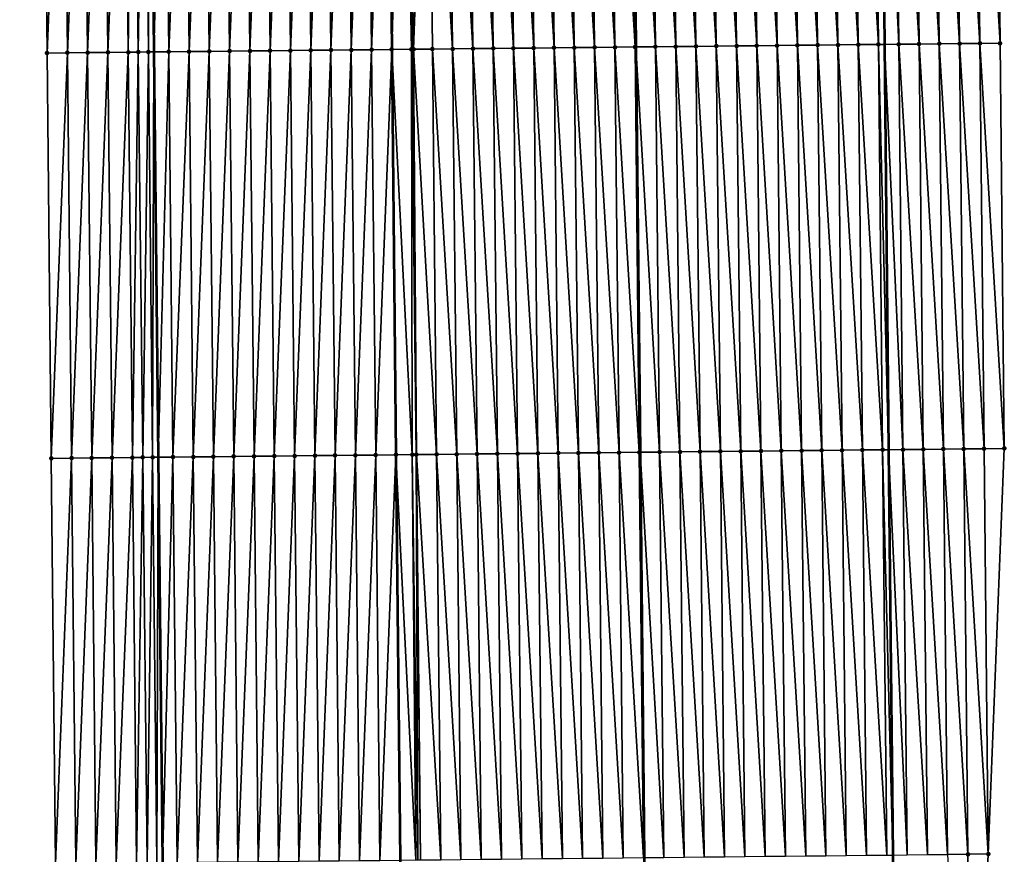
# Model space of a CAD drawing. Header units: feet. Extents: x 2010743 to 2022806, y 818705 to 837694.
# Tile 363 of 531: x 2011451 to 2011500, y 830994 to 831035. Entities that reach past the tile are written whole.
import ezdxf

# ---------------------------------------------------------------- set-up
doc = ezdxf.new("R2010")
doc.units = ezdxf.units.FT
doc.header["$MEASUREMENT"] = 0
for name, color, linetype, lineweight in [('EP_Travel Lane', 172, 'Continuous', 53), ('Road Shots', 141, 'Continuous', 100), ('STRIPING', 60, 'Continuous', 53)]:
    doc.layers.add(name, color=color, linetype=linetype, lineweight=lineweight)
doc.layers.add('I-77-MM17-21_NB-Surface-Border', color=7, linetype='Continuous')
doc.layers.add('I-77-MM17-21_NB-Surface-TIN', color=7, linetype='Continuous')

msp = doc.modelspace()

# ---------------------------------------------------------------- linework, layer by layer
at = {"layer": 'EP_Travel Lane'}
for points in [[(2011492.321, 831173.832, 329.468), (2011492.533, 831153.833, 329.421), (2011492.744, 831133.834, 329.355), (2011492.955, 831113.835, 329.304), (2011493.166, 831093.836, 329.22), (2011493.378, 831073.838, 329.112), (2011493.585, 831053.835, 329.025), (2011493.791, 831033.836, 328.907), (2011493.997, 831013.838, 328.786), (2011494.204, 830993.839, 328.645), (2011494.41, 830973.84, 328.543), (2011494.616, 830953.842, 328.429), (2011494.822, 830933.843, 328.306), (2011495.028, 830913.845, 328.183)], [(2011456.304, 831173.451, 329.677), (2011456.515, 831153.452, 329.653), (2011456.726, 831133.453, 329.605), (2011456.937, 831113.454, 329.559), (2011457.149, 831093.455, 329.453), (2011457.36, 831073.457, 329.355), (2011457.567, 831053.462, 329.252), (2011457.774, 831033.464, 329.125), (2011457.98, 831013.465, 329.005), (2011458.186, 830993.467, 328.874), (2011458.392, 830973.468, 328.756), (2011458.598, 830953.469, 328.615), (2011458.804, 830933.471, 328.509), (2011459.01, 830913.472, 328.364)]]:
    msp.add_polyline3d(points, dxfattribs=at)
at = {"layer": 'I-77-MM17-21_NB-Surface-Border', "color": 3, "linetype": 'Continuous', "lineweight": -3}
for points in [[(2011496.029, 831173.871, 329.332), (2011496.24, 831153.872, 329.291), (2011496.452, 831133.873, 329.23), (2011496.663, 831113.874, 329.178), (2011496.874, 831093.876, 329.097), (2011498.085, 831073.888, 328.956), (2011499.293, 831053.895, 328.84), (2011499.499, 831033.896, 328.735), (2011499.705, 831013.898, 328.597), (2011498.911, 830993.889, 328.492), (2011498.117, 830973.879, 328.419), (2011498.324, 830953.881, 328.308), (2011497.53, 830933.872, 328.212), (2011496.736, 830913.863, 328.132)], [(2011454.254, 830913.424, 328.271), (2011453.643, 830933.418, 328.383), (2011453.03, 830953.413, 328.48), (2011453.12, 830973.414, 328.625), (2011452.914, 830993.413, 328.763), (2011452.708, 831013.411, 328.874), (2011452.501, 831033.41, 328.991), (2011452.295, 831053.409, 329.124), (2011451.756, 831073.398, 329.238), (2011451.985, 831093.401, 329.356), (2011452.352, 831113.406, 329.475), (2011452.196, 831133.405, 329.519), (2011452.204, 831153.406, 329.573), (2011451.151, 831173.396, 329.58)]]:
    msp.add_polyline3d(points, dxfattribs=at)
at = {"layer": 'I-77-MM17-21_NB-Surface-TIN', "color": 128, "linetype": 'Continuous', "lineweight": -3}
for points in [[(2011486.5, 831033.76, 329.029), (2011486.293, 831053.759, 329.151), (2011485.294, 831053.748, 329.17)], [(2011487.5, 831033.771, 329.019), (2011487.293, 831053.769, 329.137), (2011486.293, 831053.759, 329.151)], [(2011486.5, 831033.76, 329.029), (2011487.5, 831033.771, 329.019), (2011486.293, 831053.759, 329.151)], [(2011488.499, 831033.781, 329.006), (2011488.293, 831053.78, 329.123), (2011487.293, 831053.769, 329.137)], [(2011487.5, 831033.771, 329.019), (2011488.499, 831033.781, 329.006), (2011487.293, 831053.769, 329.137)], [(2011489.499, 831033.791, 328.993), (2011489.293, 831053.79, 329.111), (2011488.293, 831053.78, 329.123)], [(2011488.499, 831033.781, 329.006), (2011489.499, 831033.791, 328.993), (2011488.293, 831053.78, 329.123)], [(2011490.499, 831033.802, 328.981), (2011490.293, 831053.8, 329.096), (2011489.293, 831053.79, 329.111)], [(2011489.499, 831033.791, 328.993), (2011490.499, 831033.802, 328.981), (2011489.293, 831053.79, 329.111)], [(2011491.499, 831033.812, 328.967), (2011491.293, 831053.811, 329.08), (2011490.293, 831053.8, 329.096)], [(2011490.499, 831033.802, 328.981), (2011491.499, 831033.812, 328.967), (2011490.293, 831053.8, 329.096)], [(2011492.499, 831033.823, 328.949), (2011492.293, 831053.821, 329.065), (2011491.293, 831053.811, 329.08)], [(2011491.499, 831033.812, 328.967), (2011492.499, 831033.823, 328.949), (2011491.293, 831053.811, 329.08)], [(2011493.499, 831033.833, 328.911), (2011493.293, 831053.832, 329.029), (2011492.293, 831053.821, 329.065)], [(2011492.499, 831033.823, 328.949), (2011493.499, 831033.833, 328.911), (2011492.293, 831053.821, 329.065)], [(2011493.293, 831053.832, 329.029), (2011493.791, 831033.836, 328.907), (2011493.585, 831053.835, 329.025)], [(2011493.499, 831033.833, 328.911), (2011493.791, 831033.836, 328.907), (2011493.293, 831053.832, 329.029)], [(2011494.499, 831033.844, 328.897), (2011494.293, 831053.842, 329.014), (2011493.585, 831053.835, 329.025)], [(2011494.499, 831033.844, 328.897), (2011493.585, 831053.835, 329.025), (2011493.791, 831033.836, 328.907)], [(2011495.499, 831033.854, 328.872), (2011495.293, 831053.853, 328.983), (2011494.293, 831053.842, 329.014)], [(2011494.499, 831033.844, 328.897), (2011495.499, 831033.854, 328.872), (2011494.293, 831053.842, 329.014)], [(2011496.499, 831033.865, 328.832), (2011496.293, 831053.863, 328.939), (2011495.293, 831053.853, 328.983)], [(2011495.499, 831033.854, 328.872), (2011496.499, 831033.865, 328.832), (2011495.293, 831053.853, 328.983)], [(2011497.499, 831033.875, 328.796), (2011497.293, 831053.874, 328.9), (2011496.293, 831053.863, 328.939)], [(2011496.499, 831033.865, 328.832), (2011497.499, 831033.875, 328.796), (2011496.293, 831053.863, 328.939)], [(2011498.499, 831033.886, 328.764), (2011498.293, 831053.884, 328.868), (2011497.293, 831053.874, 328.9)], [(2011497.499, 831033.875, 328.796), (2011498.499, 831033.886, 328.764), (2011497.293, 831053.874, 328.9)], [(2011499.499, 831033.896, 328.735), (2011499.293, 831053.895, 328.84), (2011498.293, 831053.884, 328.868)], [(2011498.499, 831033.886, 328.764), (2011499.499, 831033.896, 328.735), (2011498.293, 831053.884, 328.868)], [(2011452.501, 831033.41, 328.991), (2011453.295, 831053.419, 329.15), (2011452.295, 831053.409, 329.124)], [(2011452.501, 831033.41, 328.991), (2011453.501, 831033.42, 329.017), (2011453.295, 831053.419, 329.15)], [(2011453.501, 831033.42, 329.017), (2011454.295, 831053.429, 329.179), (2011453.295, 831053.419, 329.15)], [(2011453.501, 831033.42, 329.017), (2011454.501, 831033.43, 329.045), (2011454.295, 831053.429, 329.179)], [(2011454.501, 831033.43, 329.045), (2011455.295, 831053.439, 329.195), (2011454.295, 831053.429, 329.179)], [(2011454.501, 831033.43, 329.045), (2011455.501, 831033.441, 329.064), (2011455.295, 831053.439, 329.195)], [(2011455.501, 831033.441, 329.064), (2011456.295, 831053.449, 329.225), (2011455.295, 831053.439, 329.195)], [(2011455.501, 831033.441, 329.064), (2011456.501, 831033.451, 329.091), (2011456.295, 831053.449, 329.225)], [(2011456.501, 831033.451, 329.091), (2011456.742, 831053.454, 329.253), (2011456.295, 831053.449, 329.225)], [(2011456.501, 831033.451, 329.091), (2011456.994, 831033.456, 329.124), (2011456.742, 831053.454, 329.253)], [(2011456.994, 831033.456, 329.124), (2011457.295, 831053.459, 329.25), (2011456.742, 831053.454, 329.253)], [(2011456.994, 831033.456, 329.124), (2011457.501, 831033.461, 329.123), (2011457.295, 831053.459, 329.25)], [(2011457.501, 831033.461, 329.123), (2011457.567, 831053.462, 329.252), (2011457.295, 831053.459, 329.25)], [(2011457.501, 831033.461, 329.123), (2011457.774, 831033.464, 329.125), (2011457.567, 831053.462, 329.252)], [(2011458.295, 831053.47, 329.26), (2011457.567, 831053.462, 329.252), (2011457.774, 831033.464, 329.125)], [(2011458.501, 831033.471, 329.129), (2011458.295, 831053.47, 329.26), (2011457.774, 831033.464, 329.125)], [(2011458.501, 831033.471, 329.129), (2011459.295, 831053.48, 329.278), (2011458.295, 831053.47, 329.26)], [(2011458.501, 831033.471, 329.129), (2011459.501, 831033.481, 329.143), (2011459.295, 831053.48, 329.278)], [(2011459.501, 831033.481, 329.143), (2011460.295, 831053.49, 329.296), (2011459.295, 831053.48, 329.278)], [(2011459.501, 831033.481, 329.143), (2011460.501, 831033.492, 329.159), (2011460.295, 831053.49, 329.296)], [(2011460.501, 831033.492, 329.159), (2011461.295, 831053.5, 329.309), (2011460.295, 831053.49, 329.296)], [(2011460.501, 831033.492, 329.159), (2011461.501, 831033.502, 329.171), (2011461.295, 831053.5, 329.309)], [(2011461.501, 831033.502, 329.171), (2011462.295, 831053.51, 329.32), (2011461.295, 831053.5, 329.309)], [(2011462.501, 831033.512, 329.185), (2011462.295, 831053.51, 329.32), (2011461.501, 831033.502, 329.171)], [(2011462.501, 831033.512, 329.185), (2011463.295, 831053.521, 329.33), (2011462.295, 831053.51, 329.32)], [(2011462.501, 831033.512, 329.185), (2011463.501, 831033.522, 329.192), (2011463.295, 831053.521, 329.33)], [(2011463.501, 831033.522, 329.192), (2011464.295, 831053.531, 329.34), (2011463.295, 831053.521, 329.33)], [(2011463.501, 831033.522, 329.192), (2011464.501, 831033.533, 329.201), (2011464.295, 831053.531, 329.34)], [(2011464.501, 831033.533, 329.201), (2011465.295, 831053.541, 329.353), (2011464.295, 831053.531, 329.34)], [(2011464.501, 831033.533, 329.201), (2011465.501, 831033.543, 329.214), (2011465.295, 831053.541, 329.353)], [(2011465.501, 831033.543, 329.214), (2011466.295, 831053.551, 329.368), (2011465.295, 831053.541, 329.353)], [(2011465.501, 831033.543, 329.214), (2011466.501, 831033.553, 329.228), (2011466.295, 831053.551, 329.368)], [(2011466.501, 831033.553, 329.228), (2011467.294, 831053.562, 329.386), (2011466.295, 831053.551, 329.368)], [(2011466.501, 831033.553, 329.228), (2011467.501, 831033.563, 329.246), (2011467.294, 831053.562, 329.386)], [(2011467.501, 831033.563, 329.246), (2011468.294, 831053.572, 329.408), (2011467.294, 831053.562, 329.386)], [(2011467.501, 831033.563, 329.246), (2011468.501, 831033.573, 329.265), (2011468.294, 831053.572, 329.408)], [(2011468.501, 831033.573, 329.265), (2011469.294, 831053.582, 329.421), (2011468.294, 831053.572, 329.408)], [(2011468.501, 831033.573, 329.265), (2011469.501, 831033.584, 329.272), (2011469.294, 831053.582, 329.421)], [(2011470.057, 831053.59, 329.429), (2011469.294, 831053.582, 329.421), (2011469.501, 831033.584, 329.272)], [(2011470.47, 831033.594, 329.282), (2011470.057, 831053.59, 329.429), (2011469.501, 831033.584, 329.272)], [(2011470.47, 831033.594, 329.282), (2011470.142, 831053.591, 329.429), (2011470.057, 831053.59, 329.429)], [(2011470.47, 831033.594, 329.282), (2011470.294, 831053.592, 329.427), (2011470.142, 831053.591, 329.429)], [(2011470.575, 831033.595, 329.281), (2011471.294, 831053.603, 329.41), (2011470.294, 831053.592, 329.427)], [(2011470.47, 831033.594, 329.282), (2011470.5, 831033.594, 329.282), (2011470.294, 831053.592, 329.427)], [(2011470.5, 831033.594, 329.282), (2011470.575, 831033.595, 329.281), (2011470.294, 831053.592, 329.427)], [(2011470.575, 831033.595, 329.281), (2011471.5, 831033.604, 329.268), (2011471.294, 831053.603, 329.41)], [(2011472.5, 831033.615, 329.255), (2011472.294, 831053.613, 329.395), (2011471.294, 831053.603, 329.41)], [(2011471.5, 831033.604, 329.268), (2011472.5, 831033.615, 329.255), (2011471.294, 831053.603, 329.41)], [(2011473.5, 831033.625, 329.242), (2011473.294, 831053.623, 329.381), (2011472.294, 831053.613, 329.395)], [(2011472.5, 831033.615, 329.255), (2011473.5, 831033.625, 329.242), (2011472.294, 831053.613, 329.395)], [(2011474.5, 831033.635, 329.228), (2011474.294, 831053.634, 329.365), (2011473.294, 831053.623, 329.381)], [(2011473.5, 831033.625, 329.242), (2011474.5, 831033.635, 329.228), (2011473.294, 831053.623, 329.381)], [(2011475.5, 831033.646, 329.216), (2011475.294, 831053.644, 329.352), (2011474.294, 831053.634, 329.365)], [(2011474.5, 831033.635, 329.228), (2011475.5, 831033.646, 329.216), (2011474.294, 831053.634, 329.365)], [(2011476.5, 831033.656, 329.199), (2011476.294, 831053.655, 329.334), (2011475.294, 831053.644, 329.352)], [(2011475.5, 831033.646, 329.216), (2011476.5, 831033.656, 329.199), (2011475.294, 831053.644, 329.352)], [(2011477.5, 831033.667, 329.184), (2011477.294, 831053.665, 329.316), (2011476.294, 831053.655, 329.334)], [(2011476.5, 831033.656, 329.199), (2011477.5, 831033.667, 329.184), (2011476.294, 831053.655, 329.334)], [(2011478.5, 831033.677, 329.17), (2011478.294, 831053.676, 329.299), (2011477.294, 831053.665, 329.316)], [(2011477.5, 831033.667, 329.184), (2011478.5, 831033.677, 329.17), (2011477.294, 831053.665, 329.316)], [(2011479.5, 831033.687, 329.159), (2011479.294, 831053.686, 329.287), (2011478.294, 831053.676, 329.299)], [(2011478.5, 831033.677, 329.17), (2011479.5, 831033.687, 329.159), (2011478.294, 831053.676, 329.299)], [(2011480.5, 831033.698, 329.156), (2011480.294, 831053.696, 329.278), (2011479.294, 831053.686, 329.287)], [(2011479.5, 831033.687, 329.159), (2011480.5, 831033.698, 329.156), (2011479.294, 831053.686, 329.287)], [(2011481.5, 831033.708, 329.141), (2011481.294, 831053.707, 329.258), (2011480.294, 831053.696, 329.278)], [(2011480.5, 831033.698, 329.156), (2011481.5, 831033.708, 329.141), (2011480.294, 831053.696, 329.278)], [(2011481.294, 831053.707, 329.258), (2011481.538, 831033.708, 329.14), (2011481.332, 831053.707, 329.257)], [(2011481.5, 831033.708, 329.141), (2011481.538, 831033.708, 329.14), (2011481.294, 831053.707, 329.258)], [(2011482.5, 831033.719, 329.115), (2011482.294, 831053.717, 329.235), (2011481.332, 831053.707, 329.257)], [(2011482.5, 831033.719, 329.115), (2011481.332, 831053.707, 329.257), (2011481.538, 831033.708, 329.14)], [(2011483.5, 831033.729, 329.081), (2011483.294, 831053.728, 329.202), (2011482.294, 831053.717, 329.235)], [(2011482.5, 831033.719, 329.115), (2011483.5, 831033.729, 329.081), (2011482.294, 831053.717, 329.235)], [(2011484.5, 831033.739, 329.063), (2011484.294, 831053.738, 329.184), (2011483.294, 831053.728, 329.202)], [(2011483.5, 831033.729, 329.081), (2011484.5, 831033.739, 329.063), (2011483.294, 831053.728, 329.202)], [(2011485.5, 831033.75, 329.047), (2011485.294, 831053.748, 329.17), (2011484.294, 831053.738, 329.184)], [(2011484.5, 831033.739, 329.063), (2011485.5, 831033.75, 329.047), (2011484.294, 831053.738, 329.184)], [(2011485.5, 831033.75, 329.047), (2011486.5, 831033.76, 329.029), (2011485.294, 831053.748, 329.17)], [(2011495.705, 831013.855, 328.745), (2011495.499, 831033.854, 328.872), (2011494.499, 831033.844, 328.897)], [(2011496.705, 831013.866, 328.699), (2011496.499, 831033.865, 328.832), (2011495.499, 831033.854, 328.872)], [(2011495.705, 831013.855, 328.745), (2011496.705, 831013.866, 328.699), (2011495.499, 831033.854, 328.872)], [(2011497.705, 831013.877, 328.656), (2011497.499, 831033.875, 328.796), (2011496.499, 831033.865, 328.832)], [(2011496.705, 831013.866, 328.699), (2011497.705, 831013.877, 328.656), (2011496.499, 831033.865, 328.832)], [(2011498.705, 831013.887, 328.626), (2011498.499, 831033.886, 328.764), (2011497.499, 831033.875, 328.796)], [(2011497.705, 831013.877, 328.656), (2011498.705, 831013.887, 328.626), (2011497.499, 831033.875, 328.796)], [(2011499.705, 831013.898, 328.597), (2011499.499, 831033.896, 328.735), (2011498.499, 831033.886, 328.764)], [(2011498.705, 831013.887, 328.626), (2011499.705, 831013.898, 328.597), (2011498.499, 831033.886, 328.764)], [(2011452.708, 831013.411, 328.874), (2011453.501, 831033.42, 329.017), (2011452.501, 831033.41, 328.991)], [(2011452.708, 831013.411, 328.874), (2011453.707, 831013.422, 328.902), (2011453.501, 831033.42, 329.017)], [(2011453.707, 831013.422, 328.902), (2011454.501, 831033.43, 329.045), (2011453.501, 831033.42, 329.017)], [(2011453.707, 831013.422, 328.902), (2011454.707, 831013.432, 328.93), (2011454.501, 831033.43, 329.045)], [(2011454.707, 831013.432, 328.93), (2011455.501, 831033.441, 329.064), (2011454.501, 831033.43, 329.045)], [(2011454.707, 831013.432, 328.93), (2011455.707, 831013.442, 328.949), (2011455.501, 831033.441, 329.064)], [(2011455.707, 831013.442, 328.949), (2011456.501, 831033.451, 329.091), (2011455.501, 831033.441, 329.064)], [(2011455.707, 831013.442, 328.949), (2011456.707, 831013.452, 328.973), (2011456.501, 831033.451, 329.091)], [(2011456.707, 831013.452, 328.973), (2011456.994, 831033.456, 329.124), (2011456.501, 831033.451, 329.091)], [(2011456.707, 831013.452, 328.973), (2011457.219, 831013.457, 329.005), (2011456.994, 831033.456, 329.124)], [(2011457.219, 831013.457, 329.005), (2011457.501, 831033.461, 329.123), (2011456.994, 831033.456, 329.124)], [(2011457.219, 831013.457, 329.005), (2011457.707, 831013.462, 329.003), (2011457.501, 831033.461, 329.123)], [(2011457.707, 831013.462, 329.003), (2011457.774, 831033.464, 329.125), (2011457.501, 831033.461, 329.123)], [(2011457.707, 831013.462, 329.003), (2011457.98, 831013.465, 329.005), (2011457.774, 831033.464, 329.125)], [(2011458.501, 831033.471, 329.129), (2011457.774, 831033.464, 329.125), (2011457.98, 831013.465, 329.005)], [(2011458.707, 831013.473, 329.01), (2011458.501, 831033.471, 329.129), (2011457.98, 831013.465, 329.005)], [(2011458.707, 831013.473, 329.01), (2011459.501, 831033.481, 329.143), (2011458.501, 831033.471, 329.129)], [(2011458.707, 831013.473, 329.01), (2011459.707, 831013.483, 329.023), (2011459.501, 831033.481, 329.143)], [(2011459.707, 831013.483, 329.023), (2011460.501, 831033.492, 329.159), (2011459.501, 831033.481, 329.143)], [(2011459.707, 831013.483, 329.023), (2011460.707, 831013.493, 329.038), (2011460.501, 831033.492, 329.159)], [(2011460.707, 831013.493, 329.038), (2011461.501, 831033.502, 329.171), (2011460.501, 831033.492, 329.159)], [(2011460.707, 831013.493, 329.038), (2011461.707, 831013.503, 329.05), (2011461.501, 831033.502, 329.171)], [(2011462.501, 831033.512, 329.185), (2011461.501, 831033.502, 329.171), (2011461.707, 831013.503, 329.05)], [(2011462.707, 831013.513, 329.063), (2011462.501, 831033.512, 329.185), (2011461.707, 831013.503, 329.05)], [(2011462.707, 831013.513, 329.063), (2011463.501, 831033.522, 329.192), (2011462.501, 831033.512, 329.185)], [(2011462.707, 831013.513, 329.063), (2011463.707, 831013.524, 329.076), (2011463.501, 831033.522, 329.192)], [(2011463.707, 831013.524, 329.076), (2011464.501, 831033.533, 329.201), (2011463.501, 831033.522, 329.192)], [(2011463.707, 831013.524, 329.076), (2011464.707, 831013.534, 329.085), (2011464.501, 831033.533, 329.201)], [(2011464.707, 831013.534, 329.085), (2011465.501, 831033.543, 329.214), (2011464.501, 831033.533, 329.201)], [(2011464.707, 831013.534, 329.085), (2011465.707, 831013.544, 329.096), (2011465.501, 831033.543, 329.214)], [(2011465.707, 831013.544, 329.096), (2011466.501, 831033.553, 329.228), (2011465.501, 831033.543, 329.214)], [(2011465.707, 831013.544, 329.096), (2011466.707, 831013.554, 329.109), (2011466.501, 831033.553, 329.228)], [(2011466.707, 831013.554, 329.109), (2011467.501, 831033.563, 329.246), (2011466.501, 831033.553, 329.228)], [(2011466.707, 831013.554, 329.109), (2011467.707, 831013.565, 329.127), (2011467.501, 831033.563, 329.246)], [(2011467.707, 831013.565, 329.127), (2011468.501, 831033.573, 329.265), (2011467.501, 831033.563, 329.246)], [(2011467.707, 831013.565, 329.127), (2011468.707, 831013.575, 329.15), (2011468.501, 831033.573, 329.265)], [(2011468.707, 831013.575, 329.15), (2011469.501, 831033.584, 329.272), (2011468.501, 831033.573, 329.265)], [(2011468.707, 831013.575, 329.15), (2011469.707, 831013.585, 329.168), (2011469.501, 831033.584, 329.272)], [(2011470.513, 831013.593, 329.169), (2011470.47, 831033.594, 329.282), (2011469.501, 831033.584, 329.272)], [(2011470.513, 831013.593, 329.169), (2011469.501, 831033.584, 329.272), (2011469.707, 831013.585, 329.168)], [(2011470.707, 831013.595, 329.168), (2011470.5, 831033.594, 329.282), (2011470.47, 831033.594, 329.282)], [(2011470.513, 831013.593, 329.169), (2011470.707, 831013.595, 329.168), (2011470.47, 831033.594, 329.282)], [(2011470.713, 831013.595, 329.168), (2011470.575, 831033.595, 329.281), (2011470.5, 831033.594, 329.282)], [(2011470.707, 831013.595, 329.168), (2011470.713, 831013.595, 329.168), (2011470.5, 831033.594, 329.282)], [(2011471.707, 831013.606, 329.152), (2011471.5, 831033.604, 329.268), (2011470.575, 831033.595, 329.281)], [(2011470.713, 831013.595, 329.168), (2011471.707, 831013.606, 329.152), (2011470.575, 831033.595, 329.281)], [(2011472.706, 831013.616, 329.135), (2011472.5, 831033.615, 329.255), (2011471.5, 831033.604, 329.268)], [(2011471.707, 831013.606, 329.152), (2011472.706, 831013.616, 329.135), (2011471.5, 831033.604, 329.268)], [(2011473.706, 831013.626, 329.118), (2011473.5, 831033.625, 329.242), (2011472.5, 831033.615, 329.255)], [(2011472.706, 831013.616, 329.135), (2011473.706, 831013.626, 329.118), (2011472.5, 831033.615, 329.255)], [(2011474.706, 831013.637, 329.103), (2011474.5, 831033.635, 329.228), (2011473.5, 831033.625, 329.242)], [(2011473.706, 831013.626, 329.118), (2011474.706, 831013.637, 329.103), (2011473.5, 831033.625, 329.242)], [(2011475.706, 831013.647, 329.089), (2011475.5, 831033.646, 329.216), (2011474.5, 831033.635, 329.228)], [(2011474.706, 831013.637, 329.103), (2011475.706, 831013.647, 329.089), (2011474.5, 831033.635, 329.228)], [(2011476.706, 831013.658, 329.072), (2011476.5, 831033.656, 329.199), (2011475.5, 831033.646, 329.216)], [(2011475.706, 831013.647, 329.089), (2011476.706, 831013.658, 329.072), (2011475.5, 831033.646, 329.216)], [(2011477.706, 831013.668, 329.058), (2011477.5, 831033.667, 329.184), (2011476.5, 831033.656, 329.199)], [(2011476.706, 831013.658, 329.072), (2011477.706, 831013.668, 329.058), (2011476.5, 831033.656, 329.199)], [(2011478.706, 831013.678, 329.043), (2011478.5, 831033.677, 329.17), (2011477.5, 831033.667, 329.184)], [(2011477.706, 831013.668, 329.058), (2011478.706, 831013.678, 329.043), (2011477.5, 831033.667, 329.184)], [(2011479.706, 831013.689, 329.031), (2011479.5, 831033.687, 329.159), (2011478.5, 831033.677, 329.17)], [(2011478.706, 831013.678, 329.043), (2011479.706, 831013.689, 329.031), (2011478.5, 831033.677, 329.17)], [(2011480.706, 831013.699, 329.023), (2011480.5, 831033.698, 329.156), (2011479.5, 831033.687, 329.159)], [(2011479.706, 831013.689, 329.031), (2011480.706, 831013.699, 329.023), (2011479.5, 831033.687, 329.159)], [(2011481.706, 831013.71, 329.005), (2011481.5, 831033.708, 329.141), (2011480.5, 831033.698, 329.156)], [(2011480.706, 831013.699, 329.023), (2011481.706, 831013.71, 329.005), (2011480.5, 831033.698, 329.156)], [(2011481.5, 831033.708, 329.141), (2011481.744, 831013.71, 329.004), (2011481.538, 831033.708, 329.14)], [(2011481.706, 831013.71, 329.005), (2011481.744, 831013.71, 329.004), (2011481.5, 831033.708, 329.141)], [(2011482.706, 831013.72, 328.984), (2011482.5, 831033.719, 329.115), (2011481.538, 831033.708, 329.14)], [(2011482.706, 831013.72, 328.984), (2011481.538, 831033.708, 329.14), (2011481.744, 831013.71, 329.004)], [(2011483.706, 831013.73, 328.957), (2011483.5, 831033.729, 329.081), (2011482.5, 831033.719, 329.115)], [(2011482.706, 831013.72, 328.984), (2011483.706, 831013.73, 328.957), (2011482.5, 831033.719, 329.115)], [(2011484.706, 831013.741, 328.939), (2011484.5, 831033.739, 329.063), (2011483.5, 831033.729, 329.081)], [(2011483.706, 831013.73, 328.957), (2011484.706, 831013.741, 328.939), (2011483.5, 831033.729, 329.081)], [(2011485.706, 831013.751, 328.923), (2011485.5, 831033.75, 329.047), (2011484.5, 831033.739, 329.063)], [(2011484.706, 831013.741, 328.939), (2011485.706, 831013.751, 328.923), (2011484.5, 831033.739, 329.063)], [(2011486.706, 831013.762, 328.907), (2011486.5, 831033.76, 329.029), (2011485.5, 831033.75, 329.047)], [(2011485.706, 831013.751, 328.923), (2011486.706, 831013.762, 328.907), (2011485.5, 831033.75, 329.047)], [(2011487.706, 831013.772, 328.896), (2011487.5, 831033.771, 329.019), (2011486.5, 831033.76, 329.029)], [(2011486.706, 831013.762, 328.907), (2011487.706, 831013.772, 328.896), (2011486.5, 831033.76, 329.029)], [(2011488.706, 831013.782, 328.885), (2011488.499, 831033.781, 329.006), (2011487.5, 831033.771, 329.019)], [(2011487.706, 831013.772, 328.896), (2011488.706, 831013.782, 328.885), (2011487.5, 831033.771, 329.019)], [(2011489.706, 831013.793, 328.872), (2011489.499, 831033.791, 328.993), (2011488.499, 831033.781, 329.006)], [(2011488.706, 831013.782, 328.885), (2011489.706, 831013.793, 328.872), (2011488.499, 831033.781, 329.006)], [(2011490.706, 831013.803, 328.859), (2011490.499, 831033.802, 328.981), (2011489.499, 831033.791, 328.993)], [(2011489.706, 831013.793, 328.872), (2011490.706, 831013.803, 328.859), (2011489.499, 831033.791, 328.993)], [(2011491.705, 831013.814, 328.844), (2011491.499, 831033.812, 328.967), (2011490.499, 831033.802, 328.981)], [(2011490.706, 831013.803, 328.859), (2011491.705, 831013.814, 328.844), (2011490.499, 831033.802, 328.981)], [(2011492.705, 831013.824, 328.825), (2011492.499, 831033.823, 328.949), (2011491.499, 831033.812, 328.967)], [(2011491.705, 831013.814, 328.844), (2011492.705, 831013.824, 328.825), (2011491.499, 831033.812, 328.967)], [(2011493.705, 831013.835, 328.792), (2011493.499, 831033.833, 328.911), (2011492.499, 831033.823, 328.949)], [(2011492.705, 831013.824, 328.825), (2011493.705, 831013.835, 328.792), (2011492.499, 831033.823, 328.949)], [(2011493.499, 831033.833, 328.911), (2011493.997, 831013.838, 328.786), (2011493.791, 831033.836, 328.907)], [(2011493.705, 831013.835, 328.792), (2011493.997, 831013.838, 328.786), (2011493.499, 831033.833, 328.911)], [(2011494.705, 831013.845, 328.77), (2011494.499, 831033.844, 328.897), (2011493.791, 831033.836, 328.907)], [(2011494.705, 831013.845, 328.77), (2011493.791, 831033.836, 328.907), (2011493.997, 831013.838, 328.786)], [(2011494.705, 831013.845, 328.77), (2011495.705, 831013.855, 328.745), (2011494.499, 831033.844, 328.897)], [(2011455.914, 830993.443, 328.837), (2011456.707, 831013.452, 328.973), (2011455.707, 831013.442, 328.949)], [(2011455.914, 830993.443, 328.837), (2011456.913, 830993.454, 328.856), (2011456.707, 831013.452, 328.973)], [(2011456.913, 830993.454, 328.856), (2011457.219, 831013.457, 329.005), (2011456.707, 831013.452, 328.973)], [(2011456.913, 830993.454, 328.856), (2011457.429, 830993.459, 328.882), (2011457.219, 831013.457, 329.005)], [(2011457.429, 830993.459, 328.882), (2011457.707, 831013.462, 329.003), (2011457.219, 831013.457, 329.005)], [(2011457.429, 830993.459, 328.882), (2011457.913, 830993.464, 328.873), (2011457.707, 831013.462, 329.003)], [(2011457.913, 830993.464, 328.873), (2011457.98, 831013.465, 329.005), (2011457.707, 831013.462, 329.003)], [(2011457.913, 830993.464, 328.873), (2011458.186, 830993.467, 328.874), (2011457.98, 831013.465, 329.005)], [(2011458.707, 831013.473, 329.01), (2011457.98, 831013.465, 329.005), (2011458.186, 830993.467, 328.874)], [(2011458.913, 830993.474, 328.875), (2011458.707, 831013.473, 329.01), (2011458.186, 830993.467, 328.874)], [(2011458.913, 830993.474, 328.875), (2011459.707, 831013.483, 329.023), (2011458.707, 831013.473, 329.01)], [(2011458.913, 830993.474, 328.875), (2011459.913, 830993.484, 328.895), (2011459.707, 831013.483, 329.023)], [(2011459.913, 830993.484, 328.895), (2011460.707, 831013.493, 329.038), (2011459.707, 831013.483, 329.023)], [(2011459.913, 830993.484, 328.895), (2011460.913, 830993.494, 328.913), (2011460.707, 831013.493, 329.038)], [(2011460.913, 830993.494, 328.913), (2011461.707, 831013.503, 329.05), (2011460.707, 831013.493, 329.038)], [(2011460.913, 830993.494, 328.913), (2011461.913, 830993.505, 328.927), (2011461.707, 831013.503, 329.05)], [(2011462.707, 831013.513, 329.063), (2011461.707, 831013.503, 329.05), (2011461.913, 830993.505, 328.927)], [(2011462.913, 830993.515, 328.94), (2011462.707, 831013.513, 329.063), (2011461.913, 830993.505, 328.927)], [(2011462.913, 830993.515, 328.94), (2011463.707, 831013.524, 329.076), (2011462.707, 831013.513, 329.063)], [(2011462.913, 830993.515, 328.94), (2011463.913, 830993.525, 328.952), (2011463.707, 831013.524, 329.076)], [(2011463.913, 830993.525, 328.952), (2011464.707, 831013.534, 329.085), (2011463.707, 831013.524, 329.076)], [(2011463.913, 830993.525, 328.952), (2011464.913, 830993.535, 328.962), (2011464.707, 831013.534, 329.085)], [(2011464.913, 830993.535, 328.962), (2011465.707, 831013.544, 329.096), (2011464.707, 831013.534, 329.085)], [(2011464.913, 830993.535, 328.962), (2011465.913, 830993.546, 328.975), (2011465.707, 831013.544, 329.096)], [(2011465.913, 830993.546, 328.975), (2011466.707, 831013.554, 329.109), (2011465.707, 831013.544, 329.096)], [(2011465.913, 830993.546, 328.975), (2011466.913, 830993.556, 328.989), (2011466.707, 831013.554, 329.109)], [(2011466.913, 830993.556, 328.989), (2011467.707, 831013.565, 329.127), (2011466.707, 831013.554, 329.109)], [(2011466.913, 830993.556, 328.989), (2011467.913, 830993.566, 329.009), (2011467.707, 831013.565, 329.127)], [(2011467.913, 830993.566, 329.009), (2011468.707, 831013.575, 329.15), (2011467.707, 831013.565, 329.127)], [(2011467.913, 830993.566, 329.009), (2011468.913, 830993.576, 329.034), (2011468.707, 831013.575, 329.15)], [(2011468.913, 830993.576, 329.034), (2011469.707, 831013.585, 329.168), (2011468.707, 831013.575, 329.15)], [(2011468.913, 830993.576, 329.034), (2011469.913, 830993.586, 329.05), (2011469.707, 831013.585, 329.168)], [(2011470.687, 830993.594, 329.054), (2011470.513, 831013.593, 329.169), (2011469.707, 831013.585, 329.168)], [(2011470.687, 830993.594, 329.054), (2011469.707, 831013.585, 329.168), (2011469.913, 830993.586, 329.05)], [(2011470.778, 830993.595, 329.054), (2011470.707, 831013.595, 329.168), (2011470.513, 831013.593, 329.169)], [(2011470.687, 830993.594, 329.054), (2011470.778, 830993.595, 329.054), (2011470.513, 831013.593, 329.169)], [(2011470.778, 830993.595, 329.054), (2011470.913, 830993.597, 329.052), (2011470.707, 831013.595, 329.168)], [(2011470.913, 830993.597, 329.052), (2011470.713, 831013.595, 329.168), (2011470.707, 831013.595, 329.168)], [(2011471.913, 830993.607, 329.036), (2011471.707, 831013.606, 329.152), (2011470.713, 831013.595, 329.168)], [(2011470.913, 830993.597, 329.052), (2011471.913, 830993.607, 329.036), (2011470.713, 831013.595, 329.168)], [(2011472.913, 830993.617, 329.018), (2011472.706, 831013.616, 329.135), (2011471.707, 831013.606, 329.152)], [(2011471.913, 830993.607, 329.036), (2011472.913, 830993.617, 329.018), (2011471.707, 831013.606, 329.152)], [(2011473.913, 830993.628, 329.002), (2011473.706, 831013.626, 329.118), (2011472.706, 831013.616, 329.135)], [(2011472.913, 830993.617, 329.018), (2011473.913, 830993.628, 329.002), (2011472.706, 831013.616, 329.135)], [(2011474.913, 830993.638, 328.988), (2011474.706, 831013.637, 329.103), (2011473.706, 831013.626, 329.118)], [(2011473.913, 830993.628, 329.002), (2011474.913, 830993.638, 328.988), (2011473.706, 831013.626, 329.118)], [(2011475.912, 830993.649, 328.973), (2011475.706, 831013.647, 329.089), (2011474.706, 831013.637, 329.103)], [(2011474.913, 830993.638, 328.988), (2011475.912, 830993.649, 328.973), (2011474.706, 831013.637, 329.103)], [(2011476.912, 830993.659, 328.955), (2011476.706, 831013.658, 329.072), (2011475.706, 831013.647, 329.089)], [(2011475.912, 830993.649, 328.973), (2011476.912, 830993.659, 328.955), (2011475.706, 831013.647, 329.089)], [(2011477.912, 830993.669, 328.94), (2011477.706, 831013.668, 329.058), (2011476.706, 831013.658, 329.072)], [(2011476.912, 830993.659, 328.955), (2011477.912, 830993.669, 328.94), (2011476.706, 831013.658, 329.072)], [(2011478.912, 830993.68, 328.926), (2011478.706, 831013.678, 329.043), (2011477.706, 831013.668, 329.058)], [(2011477.912, 830993.669, 328.94), (2011478.912, 830993.68, 328.926), (2011477.706, 831013.668, 329.058)], [(2011479.912, 830993.69, 328.916), (2011479.706, 831013.689, 329.031), (2011478.706, 831013.678, 329.043)], [(2011478.912, 830993.68, 328.926), (2011479.912, 830993.69, 328.916), (2011478.706, 831013.678, 329.043)], [(2011480.912, 830993.701, 328.906), (2011480.706, 831013.699, 329.023), (2011479.706, 831013.689, 329.031)], [(2011479.912, 830993.69, 328.916), (2011480.912, 830993.701, 328.906), (2011479.706, 831013.689, 329.031)], [(2011481.912, 830993.711, 328.891), (2011481.706, 831013.71, 329.005), (2011480.706, 831013.699, 329.023)], [(2011480.912, 830993.701, 328.906), (2011481.912, 830993.711, 328.891), (2011480.706, 831013.699, 329.023)], [(2011481.706, 831013.71, 329.005), (2011481.95, 830993.711, 328.89), (2011481.744, 831013.71, 329.004)], [(2011481.912, 830993.711, 328.891), (2011481.95, 830993.711, 328.89), (2011481.706, 831013.71, 329.005)], [(2011482.912, 830993.721, 328.858), (2011482.706, 831013.72, 328.984), (2011481.744, 831013.71, 329.004)], [(2011482.912, 830993.721, 328.858), (2011481.744, 831013.71, 329.004), (2011481.95, 830993.711, 328.89)], [(2011483.912, 830993.732, 328.831), (2011483.706, 831013.73, 328.957), (2011482.706, 831013.72, 328.984)], [(2011482.912, 830993.721, 328.858), (2011483.912, 830993.732, 328.831), (2011482.706, 831013.72, 328.984)], [(2011484.912, 830993.742, 328.811), (2011484.706, 831013.741, 328.939), (2011483.706, 831013.73, 328.957)], [(2011483.912, 830993.732, 328.831), (2011484.912, 830993.742, 328.811), (2011483.706, 831013.73, 328.957)], [(2011485.912, 830993.753, 328.796), (2011485.706, 831013.751, 328.923), (2011484.706, 831013.741, 328.939)], [(2011484.912, 830993.742, 328.811), (2011485.912, 830993.753, 328.796), (2011484.706, 831013.741, 328.939)], [(2011486.912, 830993.763, 328.78), (2011486.706, 831013.762, 328.907), (2011485.706, 831013.751, 328.923)], [(2011485.912, 830993.753, 328.796), (2011486.912, 830993.763, 328.78), (2011485.706, 831013.751, 328.923)], [(2011487.912, 830993.774, 328.766), (2011487.706, 831013.772, 328.896), (2011486.706, 831013.762, 328.907)], [(2011486.912, 830993.763, 328.78), (2011487.912, 830993.774, 328.766), (2011486.706, 831013.762, 328.907)], [(2011488.912, 830993.784, 328.752), (2011488.706, 831013.782, 328.885), (2011487.706, 831013.772, 328.896)], [(2011487.912, 830993.774, 328.766), (2011488.912, 830993.784, 328.752), (2011487.706, 831013.772, 328.896)], [(2011489.912, 830993.794, 328.737), (2011489.706, 831013.793, 328.872), (2011488.706, 831013.782, 328.885)], [(2011488.912, 830993.784, 328.752), (2011489.912, 830993.794, 328.737), (2011488.706, 831013.782, 328.885)], [(2011490.912, 830993.805, 328.721), (2011490.706, 831013.803, 328.859), (2011489.706, 831013.793, 328.872)], [(2011489.912, 830993.794, 328.737), (2011490.912, 830993.805, 328.721), (2011489.706, 831013.793, 328.872)], [(2011491.912, 830993.815, 328.708), (2011491.705, 831013.814, 328.844), (2011490.706, 831013.803, 328.859)], [(2011490.912, 830993.805, 328.721), (2011491.912, 830993.815, 328.708), (2011490.706, 831013.803, 328.859)], [(2011492.912, 830993.826, 328.686), (2011492.705, 831013.824, 328.825), (2011491.705, 831013.814, 328.844)], [(2011491.912, 830993.815, 328.708), (2011492.912, 830993.826, 328.686), (2011491.705, 831013.814, 328.844)], [(2011493.911, 830993.836, 328.652), (2011493.705, 831013.835, 328.792), (2011492.705, 831013.824, 328.825)], [(2011492.912, 830993.826, 328.686), (2011493.911, 830993.836, 328.652), (2011492.705, 831013.824, 328.825)], [(2011493.705, 831013.835, 328.792), (2011494.204, 830993.839, 328.645), (2011493.997, 831013.838, 328.786)], [(2011493.911, 830993.836, 328.652), (2011494.204, 830993.839, 328.645), (2011493.705, 831013.835, 328.792)], [(2011494.911, 830993.847, 328.628), (2011494.705, 831013.845, 328.77), (2011493.997, 831013.838, 328.786)], [(2011494.911, 830993.847, 328.628), (2011493.997, 831013.838, 328.786), (2011494.204, 830993.839, 328.645)], [(2011495.911, 830993.857, 328.608), (2011495.705, 831013.855, 328.745), (2011494.705, 831013.845, 328.77)], [(2011494.911, 830993.847, 328.628), (2011495.911, 830993.857, 328.608), (2011494.705, 831013.845, 328.77)], [(2011496.911, 830993.868, 328.564), (2011496.705, 831013.866, 328.699), (2011495.705, 831013.855, 328.745)], [(2011495.911, 830993.857, 328.608), (2011496.911, 830993.868, 328.564), (2011495.705, 831013.855, 328.745)], [(2011497.911, 830993.878, 328.523), (2011497.705, 831013.877, 328.656), (2011496.705, 831013.866, 328.699)], [(2011496.911, 830993.868, 328.564), (2011497.911, 830993.878, 328.523), (2011496.705, 831013.866, 328.699)], [(2011497.705, 831013.877, 328.656), (2011498.911, 830993.889, 328.492), (2011498.705, 831013.887, 328.626)], [(2011497.911, 830993.878, 328.523), (2011498.911, 830993.889, 328.492), (2011497.705, 831013.877, 328.656)], [(2011498.705, 831013.887, 328.626), (2011498.911, 830993.889, 328.492), (2011499.705, 831013.898, 328.597)], [(2011452.708, 831013.411, 328.874), (2011452.914, 830993.413, 328.763), (2011453.707, 831013.422, 328.902)], [(2011453.914, 830993.423, 328.789), (2011453.707, 831013.422, 328.902), (2011452.914, 830993.413, 328.763)], [(2011453.914, 830993.423, 328.789), (2011454.707, 831013.432, 328.93), (2011453.707, 831013.422, 328.902)], [(2011453.914, 830993.423, 328.789), (2011454.914, 830993.433, 328.818), (2011454.707, 831013.432, 328.93)], [(2011454.914, 830993.433, 328.818), (2011455.707, 831013.442, 328.949), (2011454.707, 831013.432, 328.93)], [(2011454.914, 830993.433, 328.818), (2011455.914, 830993.443, 328.837), (2011455.707, 831013.442, 328.949)], [(2011498.117, 830973.879, 328.419), (2011497.911, 830993.878, 328.523), (2011496.911, 830993.868, 328.564)], [(2011498.117, 830973.879, 328.419), (2011498.911, 830993.889, 328.492), (2011497.911, 830993.878, 328.523)]]:
    msp.add_3dface(points, dxfattribs=at)
at = {"layer": 'Road Shots', "lineweight": 100}
for p in [(2011495.499, 831033.854, 328.872), (2011496.499, 831033.865, 328.832), (2011497.499, 831033.875, 328.796), (2011498.499, 831033.886, 328.764), (2011499.499, 831033.896, 328.735), (2011452.501, 831033.41, 328.991), (2011453.501, 831033.42, 329.017), (2011454.501, 831033.43, 329.045), (2011455.501, 831033.441, 329.064), (2011456.501, 831033.451, 329.091), (2011456.994, 831033.456, 329.124), (2011457.501, 831033.461, 329.123), (2011458.501, 831033.471, 329.129), (2011459.501, 831033.481, 329.143), (2011460.501, 831033.492, 329.159), (2011461.501, 831033.502, 329.171), (2011462.501, 831033.512, 329.185), (2011463.501, 831033.522, 329.192), (2011464.501, 831033.533, 329.201), (2011465.501, 831033.543, 329.214), (2011466.501, 831033.553, 329.228), (2011467.501, 831033.563, 329.246), (2011468.501, 831033.573, 329.265), (2011469.501, 831033.584, 329.272), (2011470.47, 831033.594, 329.282), (2011470.5, 831033.594, 329.282), (2011470.575, 831033.595, 329.281), (2011471.5, 831033.604, 329.268), (2011472.5, 831033.615, 329.255), (2011473.5, 831033.625, 329.242), (2011474.5, 831033.635, 329.228), (2011475.5, 831033.646, 329.216), (2011476.5, 831033.656, 329.199), (2011477.5, 831033.667, 329.184), (2011478.5, 831033.677, 329.17), (2011479.5, 831033.687, 329.159), (2011480.5, 831033.698, 329.156), (2011481.5, 831033.708, 329.141), (2011482.5, 831033.719, 329.115), (2011483.5, 831033.729, 329.081), (2011484.5, 831033.739, 329.063), (2011485.5, 831033.75, 329.047), (2011486.5, 831033.76, 329.029), (2011487.5, 831033.771, 329.019), (2011488.499, 831033.781, 329.006), (2011489.499, 831033.791, 328.993), (2011490.499, 831033.802, 328.981), (2011491.499, 831033.812, 328.967), (2011492.499, 831033.823, 328.949), (2011493.499, 831033.833, 328.911), (2011494.499, 831033.844, 328.897), (2011456.707, 831013.452, 328.973), (2011457.219, 831013.457, 329.005), (2011457.707, 831013.462, 329.003), (2011458.707, 831013.473, 329.01), (2011459.707, 831013.483, 329.023), (2011460.707, 831013.493, 329.038), (2011461.707, 831013.503, 329.05), (2011462.707, 831013.513, 329.063), (2011463.707, 831013.524, 329.076), (2011464.707, 831013.534, 329.085), (2011465.707, 831013.544, 329.096), (2011466.707, 831013.554, 329.109), (2011467.707, 831013.565, 329.127), (2011468.707, 831013.575, 329.15), (2011469.707, 831013.585, 329.168), (2011470.513, 831013.593, 329.169), (2011470.707, 831013.595, 329.168), (2011470.713, 831013.595, 329.168), (2011471.707, 831013.606, 329.152), (2011472.706, 831013.616, 329.135), (2011473.706, 831013.626, 329.118), (2011474.706, 831013.637, 329.103), (2011475.706, 831013.647, 329.089), (2011476.706, 831013.658, 329.072), (2011477.706, 831013.668, 329.058), (2011478.706, 831013.678, 329.043), (2011479.706, 831013.689, 329.031), (2011480.706, 831013.699, 329.023), (2011481.706, 831013.71, 329.005), (2011482.706, 831013.72, 328.984), (2011483.706, 831013.73, 328.957), (2011484.706, 831013.741, 328.939), (2011485.706, 831013.751, 328.923), (2011486.706, 831013.762, 328.907), (2011487.706, 831013.772, 328.896), (2011488.706, 831013.782, 328.885), (2011489.706, 831013.793, 328.872), (2011490.706, 831013.803, 328.859), (2011491.705, 831013.814, 328.844), (2011492.705, 831013.824, 328.825), (2011493.705, 831013.835, 328.792), (2011494.705, 831013.845, 328.77), (2011495.705, 831013.855, 328.745), (2011496.705, 831013.866, 328.699), (2011497.705, 831013.877, 328.656), (2011498.705, 831013.887, 328.626), (2011499.705, 831013.898, 328.597), (2011452.708, 831013.411, 328.874), (2011453.707, 831013.422, 328.902), (2011454.707, 831013.432, 328.93), (2011455.707, 831013.442, 328.949), (2011497.911, 830993.878, 328.523), (2011498.911, 830993.889, 328.492)]:
    msp.add_point(p, dxfattribs=at)
at = {"layer": 'STRIPING'}
for points in [[(2011480.068, 831173.702, 329.691), (2011480.279, 831153.703, 329.651), (2011480.49, 831133.704, 329.585), (2011480.702, 831113.705, 329.523), (2011480.913, 831093.706, 329.457), (2011481.124, 831073.708, 329.36), (2011481.332, 831053.707, 329.257), (2011481.538, 831033.708, 329.14), (2011481.744, 831013.71, 329.004), (2011481.95, 830993.711, 328.89), (2011482.156, 830973.713, 328.78), (2011482.362, 830953.714, 328.648), (2011482.568, 830933.716, 328.528), (2011482.775, 830913.717, 328.405)], [(2011468.031, 831173.574, 329.846), (2011468.242, 831153.575, 329.804), (2011468.453, 831133.577, 329.756), (2011468.664, 831113.578, 329.707), (2011468.876, 831093.579, 329.604), (2011469.087, 831073.58, 329.52), (2011469.294, 831053.582, 329.421), (2011469.501, 831033.584, 329.272), (2011469.707, 831013.585, 329.168), (2011469.913, 830993.586, 329.05), (2011470.119, 830973.588, 328.934), (2011470.325, 830953.589, 328.791), (2011470.531, 830933.591, 328.692), (2011470.737, 830913.592, 328.535)]]:
    msp.add_polyline3d(points, dxfattribs=at)

doc.saveas('drawing.dxf')
